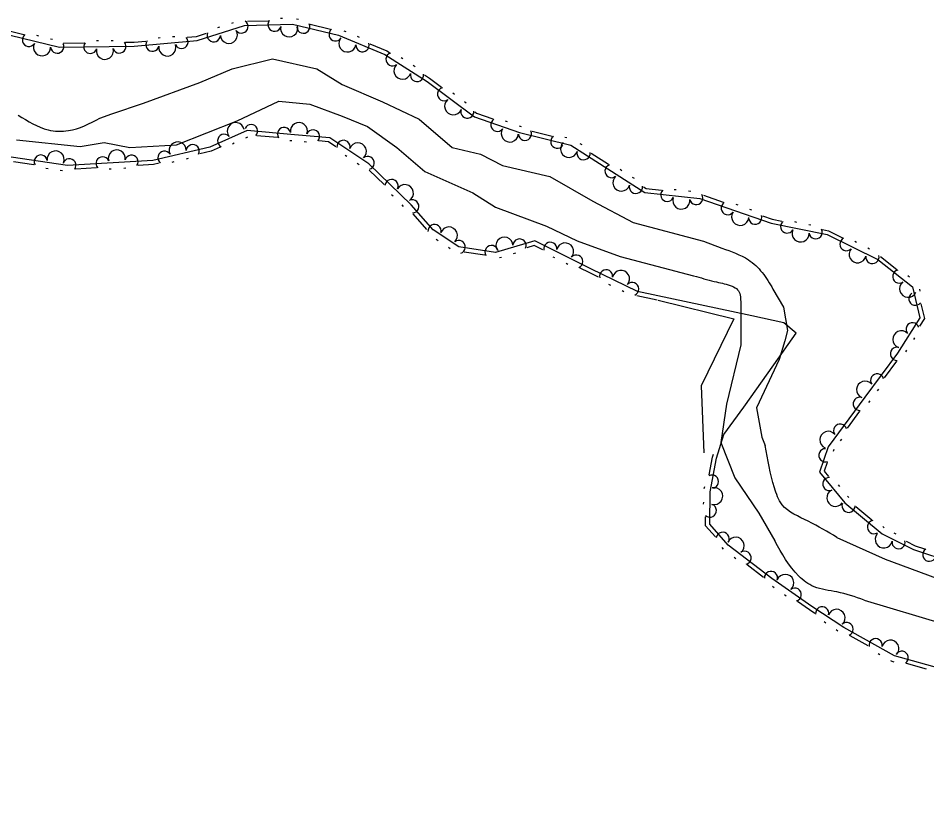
# Model space of a CAD drawing. Extents: x 2030130 to 2036320, y 723205 to 762423.
# Drawn here: x 2032477.7 to 2032657.3, y 759063.7 to 759220 of the extents above; entities that cross this region are included whole.
import ezdxf

# ---------------------------------------------------------------- set-up
doc = ezdxf.new("R2010")
doc.units = 0
doc.layers.add('Draft_Station Tics Major', color=7, linetype='Continuous')
doc.layers.add('Prop Alignment Horizontal', color=7, linetype='Continuous')

msp = doc.modelspace()

# ---------------------------------------------------------------- linework, layer by layer
at = {"layer": 'Draft_Station Tics Major'}
for points in [[(2032519.93, 759219.08), (2032520.32, 759219.2)], [(2032523.04, 759219.43), (2032527.14, 759219.55)], [(2032529.59, 759220.04), (2032530, 759220.05)], [(2032532.77, 759219.94), (2032533.16, 759219.84)], [(2032471.2, 759217.85), (2032485.94, 759214.31), (2032500.68, 759214.49), (2032513.11, 759215.62), (2032522.47, 759218.59), (2032531.93, 759218.87), (2032541.01, 759216.69), (2032550.22, 759212.88), (2032558.58, 759207.52), (2032567.91, 759200.53), (2032576.79, 759197.49), (2032586.96, 759194.98), (2032601.54, 759185.61), (2032612.42, 759184.46), (2032626.51, 759179.55), (2032637.6, 759177.29), (2032647.59, 759172.35), (2032654.45, 759166.97), (2032655.92, 759160.89), (2032651.48, 759153.91), (2032645.01, 759145.2), (2032637.82, 759135.38), (2032636.09, 759130.38)], [(2032474.88, 759217.81), (2032478.87, 759216.85)], [(2032517.2, 759218.21), (2032517.59, 759218.34)], [(2032535.46, 759218.87), (2032539.45, 759217.91)], [(2032542.09, 759217.58), (2032542.47, 759217.42)], [(2032481.36, 759216.67), (2032481.76, 759216.58)], [(2032484.15, 759216), (2032484.55, 759215.9)], [(2032493.22, 759215.63), (2032493.63, 759215.63)], [(2032496.09, 759215.66), (2032496.5, 759215.67)], [(2032498.96, 759215.29), (2032500.64, 759215.31), (2032502.99, 759215.53)], [(2032505.4, 759216.16), (2032505.81, 759216.2)], [(2032508.26, 759216.42), (2032508.67, 759216.46)], [(2032511.16, 759216.27), (2032512.95, 759216.43), (2032514.97, 759217.08)], [(2032544.75, 759216.48), (2032545.12, 759216.32)], [(2032486.66, 759215.14), (2032490.76, 759215.19)], [(2032547.24, 759215), (2032550.6, 759213.61), (2032551.11, 759213.28)], [(2032553.41, 759212.3), (2032553.75, 759212.08)], [(2032555.82, 759210.75), (2032556.17, 759210.53)], [(2032558.02, 759208.86), (2032559.05, 759208.2), (2032561.4, 759206.43)], [(2032563.61, 759205.29), (2032563.94, 759205.04)], [(2032565.91, 759203.57), (2032566.24, 759203.32)], [(2032567.96, 759201.52), (2032568.3, 759201.26), (2032571.54, 759200.15)], [(2032574, 759199.74), (2032574.38, 759199.61)], [(2032660.85, 759091.32), (2032650.89, 759094.11), (2032640.89, 759099.69), (2032634.54, 759103.84), (2032626.68, 759109.34), (2032618.06, 759115.93), (2032614.38, 759120.1), (2032614.45, 759126.52), (2032615.74, 759133.13), (2032617.2, 759137.79), (2032621.15, 759143.21), (2032627.08, 759151.56), (2032631.44, 759157.82), (2032629.02, 759159.87), (2032622.69, 759161.27), (2032600.12, 759166.03), (2032590.9, 759170.53), (2032579.8, 759176.04), (2032572.05, 759173.74), (2032564.81, 759174.85), (2032559.71, 759178.22), (2032555.37, 759183.15), (2032547.03, 759191.29), (2032539.3, 759196.44), (2032532.32, 759196.98), (2032522.96, 759197.83), (2032515.63, 759194.56), (2032504.36, 759191.95), (2032487.5, 759190.97), (2032472.76, 759193.09)], [(2032576.71, 759198.81), (2032577.1, 759198.68)], [(2032579.28, 759197.72), (2032583.27, 759196.73)], [(2032523.07, 759196.53), (2032522.69, 759196.36)], [(2032528.99, 759196.46), (2032524.91, 759196.83)], [(2032531.81, 759195.79), (2032531.4, 759195.83)], [(2032540.54, 759194.64), (2032539.03, 759195.64), (2032537.18, 759195.79)], [(2032585.75, 759196.55), (2032586.15, 759196.45)], [(2032517.66, 759194.57), (2032515.89, 759193.78), (2032513.63, 759193.25)], [(2032520.45, 759195.36), (2032520.07, 759195.19)], [(2032534.69, 759195.56), (2032534.28, 759195.6)], [(2032588.74, 759195.3), (2032589.09, 759195.08)], [(2032511.32, 759192.3), (2032510.92, 759192.21)], [(2032542.7, 759192.7), (2032542.36, 759192.93)], [(2032590.93, 759193.4), (2032594.38, 759191.18)], [(2032480.85, 759191.1), (2032476.79, 759191.68)], [(2032483.64, 759190.28), (2032483.23, 759190.34)], [(2032493.24, 759190.48), (2032489.15, 759190.24)], [(2032499, 759190.41), (2032498.59, 759190.38)], [(2032505.63, 759191.41), (2032504.48, 759191.14), (2032501.43, 759190.96)], [(2032508.53, 759191.65), (2032508.13, 759191.56)], [(2032545.09, 759191.11), (2032544.75, 759191.34)], [(2032486.48, 759189.87), (2032486.07, 759189.93)], [(2032496.13, 759190.24), (2032495.73, 759190.22)], [(2032550.07, 759187.18), (2032547.13, 759190.05)], [(2032596.67, 759190.2), (2032597.02, 759189.98)], [(2032599.09, 759188.65), (2032599.43, 759188.43)], [(2032601.28, 759186.75), (2032601.82, 759186.4), (2032604.88, 759186.08)], [(2032551.84, 759184.88), (2032551.54, 759185.17)], [(2032607.37, 759186.23), (2032607.78, 759186.19)], [(2032610.22, 759185.93), (2032610.63, 759185.88)], [(2032613.19, 759185.06), (2032617.06, 759183.71)], [(2032553.89, 759182.88), (2032553.59, 759183.16)], [(2032619.52, 759183.29), (2032619.91, 759183.15)], [(2032558.52, 759178.33), (2032555.81, 759181.41)], [(2032622.23, 759182.34), (2032622.62, 759182.21)], [(2032624.81, 759181.01), (2032626.73, 759180.34), (2032628.65, 759179.95)], [(2032631.14, 759179.86), (2032631.54, 759179.78)], [(2032633.95, 759179.29), (2032634.35, 759179.2)], [(2032636.68, 759178.31), (2032637.86, 759178.07), (2032640.65, 759176.69)], [(2032560.7, 759176.09), (2032560.35, 759176.32)], [(2032643.04, 759175.97), (2032643.41, 759175.79)], [(2032563.09, 759174.51), (2032562.75, 759174.73)], [(2032581.41, 759174.32), (2032579.73, 759175.16), (2032578.22, 759174.71)], [(2032645.61, 759174.7), (2032645.98, 759174.52)], [(2032569.94, 759173.23), (2032565.89, 759173.85)], [(2032573.22, 759172.8), (2032572.83, 759172.69)], [(2032575.98, 759173.62), (2032575.58, 759173.5)], [(2032583.8, 759172.68), (2032583.44, 759172.86)], [(2032648.14, 759172.96), (2032651.37, 759170.43)], [(2032586.37, 759171.4), (2032586.01, 759171.58)], [(2032592.44, 759168.86), (2032590.54, 759169.79), (2032588.76, 759170.67)], [(2032653.56, 759169.23), (2032653.88, 759168.98)], [(2032594.84, 759167.24), (2032594.48, 759167.42)], [(2032597.42, 759165.98), (2032597.06, 759166.16)], [(2032604.03, 759164.37), (2032600.01, 759165.22)], [(2032655.83, 759166.51), (2032655.92, 759166.11)], [(2032604.23, 759164.36), (2032619.16, 759160.68), (2032612.72, 759147.41), (2032613.2, 759134.21)], [(2032656.11, 759163.62), (2032656.8, 759160.74), (2032655.82, 759159.19)], [(2032654.84, 759156.9), (2032654.62, 759156.55)], [(2032653.3, 759154.48), (2032653.08, 759154.13)], [(2032651.29, 759152.29), (2032648.85, 759148.99)], [(2032647.71, 759146.77), (2032647.47, 759146.44)], [(2032646, 759144.48), (2032645.76, 759144.14)], [(2032643.98, 759142.4), (2032641.56, 759139.09)], [(2032640.43, 759136.87), (2032640.19, 759136.53)], [(2032638.94, 759134.86), (2032638.81, 759134.47)], [(2032614.26, 759129.86), (2032614.94, 759133.33), (2032615.14, 759133.95)], [(2032637.62, 759132.28), (2032637.02, 759130.55), (2032637.87, 759129.51)], [(2032636.09, 759130.38), (2032641.08, 759124.34), (2032648.45, 759118.16), (2032654.64, 759115.09), (2032662.22, 759112.59), (2032672.35, 759110.46), (2032683.89, 759103.97), (2032693.4, 759100.07), (2032701.59, 759098.97), (2032711.63, 759100.38), (2032719.86, 759102.39), (2032725.18, 759107.2), (2032733.65, 759113.24), (2032744.31, 759116.22), (2032753.74, 759117.36), (2032765.33, 759113.46), (2032776.62, 759107.26), (2032784.41, 759100.82), (2032792.47, 759091.52), (2032800.54, 759082.31), (2032809.18, 759073.04), (2032816.42, 759066.66), (2032820.78, 759064.15), (2032825.98, 759063.68)], [(2032613.31, 759127.12), (2032613.39, 759127.52)], [(2032639.76, 759127.87), (2032640.02, 759127.56)], [(2032641.59, 759125.66), (2032641.85, 759125.34)], [(2032613.19, 759124.03), (2032613.2, 759124.44)], [(2032643.28, 759123.57), (2032646.42, 759120.93)], [(2032615.51, 759117.58), (2032613.55, 759119.8), (2032613.57, 759121.57)], [(2032648.57, 759119.67), (2032648.88, 759119.4)], [(2032650.78, 759118.38), (2032651.15, 759118.19)], [(2032653.17, 759116.73), (2032654.95, 759115.85), (2032656.84, 759115.22)], [(2032617.1, 759115.15), (2032616.83, 759115.46)], [(2032619.55, 759113.24), (2032619.23, 759113.49)], [(2032625.01, 759109.58), (2032621.76, 759112.07)], [(2032627.12, 759107.53), (2032626.79, 759107.76)], [(2032629.48, 759105.88), (2032629.14, 759106.11)], [(2032635.13, 759102.47), (2032634.08, 759103.16), (2032631.73, 759104.81)], [(2032637.31, 759100.56), (2032636.97, 759100.78)], [(2032639.71, 759098.99), (2032639.37, 759099.21)], [(2032645.7, 759096.07), (2032642.11, 759098.06)], [(2032648, 759094.31), (2032647.64, 759094.51)], [(2032650.8, 759092.86), (2032650.42, 759092.97), (2032650.15, 759093.12)], [(2032657.23, 759091.48), (2032653.28, 759092.59)]]:
    msp.add_lwpolyline(points, dxfattribs=at)
for centre, radius, start, end in [((2032521.87, 759218.4), 1.3, 216.0492, 56.8458), ((2032528.4, 759218.77), 1.3, 142.4619, 343.2585), ((2032519.38, 759216.75), 1.69, 183.578, 31.6505), ((2032531.29, 759218.04), 1.69, 167.6572, 15.7297), ((2032534.08, 759218.36), 1.3, 184.9332, 25.7297), ((2032540.46, 759216.83), 1.3, 127.2667, 328.0633), ((2032479.87, 759215.76), 1.3, 127.2566, 328.0532), ((2032504.29, 759214.82), 1.3, 145.9776, 346.7741), ((2032510.01, 759215.34), 1.3, 203.644, 44.4406), ((2032516.39, 759216.67), 1.3, 158.3827, 359.1793), ((2032542.82, 759215.06), 1.69, 143.4469, 351.5194), ((2032482.47, 759214.29), 1.69, 152.4519, 0.5243), ((2032485.45, 759214.42), 1.3, 184.9231, 25.7196), ((2032492, 759214.38), 1.3, 141.4887, 342.2853), ((2032494.88, 759213.6), 1.69, 166.684, 14.7565), ((2032497.74, 759214.45), 1.3, 199.1552, 39.9518), ((2032507.22, 759214.26), 1.69, 171.1728, 19.2453), ((2032545.79, 759214.71), 1.3, 175.9181, 16.7147), ((2032551.7, 759211.92), 1.3, 108.1336, 308.9302), ((2032553.68, 759209.69), 1.69, 133.3289, 341.4014), ((2032556.54, 759208.83), 1.3, 165.8001, 6.5967), ((2032561.89, 759205.04), 1.3, 103.9244, 304.7209), ((2032563.7, 759202.66), 1.69, 129.1196, 337.1921), ((2032566.49, 759201.6), 1.3, 161.5908, 2.3874), ((2032520.73, 759197.74), 1.69, 10.0261, 218.0986), ((2032533.21, 759197.73), 1.69, 341.5754, 189.6478), ((2032572.43, 759198.98), 1.3, 121.844, 322.6405), ((2032523.76, 759197.76), 1.3, 315.5673, 156.3638), ((2032530.29, 759197.17), 1.3, 13.2337, 214.0303), ((2032536.01, 759196.7), 1.3, 316.3801, 157.1766), ((2032574.88, 759197.27), 1.69, 147.0392, 355.1117), ((2032577.89, 759197.21), 1.3, 184.6043, 25.4009), ((2032518.45, 759195.82), 1.3, 42.4973, 243.2938), ((2032542.02, 759194.64), 1.3, 344.7533, 185.5499), ((2032584.27, 759195.64), 1.3, 126.9378, 327.7344), ((2032497.24, 759192.36), 1.69, 349.314, 197.3865), ((2032509.26, 759193.93), 1.69, 358.9702, 207.0427), ((2032512.24, 759193.78), 1.3, 333.775, 174.5715), ((2032544.86, 759193.73), 1.69, 312.2821, 160.3546), ((2032586.6, 759194.24), 1.69, 133.2289, 341.3013), ((2032482.19, 759191.73), 1.3, 10.237, 211.0336), ((2032485.14, 759192.14), 1.69, 337.7658, 185.8383), ((2032487.87, 759190.99), 1.3, 324.1188, 164.9153), ((2032494.42, 759191.37), 1.3, 21.7852, 222.5818), ((2032500.15, 759191.71), 1.3, 324.1188, 164.9153), ((2032506.65, 759192.48), 1.3, 31.4414, 232.238), ((2032546.79, 759191.45), 1.3, 287.0868, 127.8834), ((2032589.46, 759193.38), 1.3, 165.7001, 6.4966), ((2032594.97, 759189.83), 1.3, 108.0336, 308.8302), ((2032596.95, 759187.59), 1.69, 133.2289, 341.3013), ((2032551.52, 759186.91), 1.3, 334.1053, 174.9019), ((2032554.15, 759185.49), 1.69, 301.6341, 149.7066), ((2032599.8, 759186.72), 1.3, 165.7001, 6.4966), ((2032606.01, 759185.14), 1.3, 134.7248, 335.5214), ((2032611.72, 759184.53), 1.3, 192.3913, 33.1879), ((2032555.61, 759182.88), 1.3, 272.1218, 112.9184), ((2032608.78, 759184.02), 1.69, 159.9201, 7.9926), ((2032617.95, 759182.53), 1.3, 121.5659, 322.3625), ((2032620.4, 759180.81), 1.69, 146.7612, 354.8337), ((2032623.38, 759180.64), 1.3, 179.2324, 20.029), ((2032629.69, 759178.9), 1.3, 129.2353, 330.0318), ((2032560.01, 759178.02), 1.3, 344.9839, 185.7805), ((2032562.85, 759177.12), 1.69, 312.5127, 160.5852), ((2032632.34, 759177.52), 1.69, 154.4305, 2.503), ((2032635.31, 759177.75), 1.3, 186.9017, 27.6983), ((2032564.8, 759174.86), 1.3, 287.3175, 128.114), ((2032573.82, 759175.12), 1.69, 2.4978, 210.5703), ((2032576.81, 759175.15), 1.3, 337.3025, 178.0991), ((2032641.39, 759175.41), 1.3, 114.4788, 315.2753), ((2032571.28, 759173.85), 1.3, 9.6805, 210.4771), ((2032582.88, 759174.51), 1.3, 352.0242, 192.8208), ((2032585.82, 759173.97), 1.69, 319.553, 167.6255), ((2032643.6, 759173.41), 1.69, 139.674, 347.7465), ((2032588.02, 759171.96), 1.3, 294.3578, 135.1543), ((2032646.54, 759172.87), 1.3, 172.1452, 12.9418), ((2032593.91, 759169.06), 1.3, 352.442, 193.2385), ((2032596.85, 759168.54), 1.69, 319.9708, 168.0433), ((2032651.83, 759169.02), 1.3, 102.6685, 303.465), ((2032599.07, 759166.54), 1.3, 294.7755, 135.5721), ((2032653.58, 759166.61), 1.69, 127.8637, 335.9362), ((2032655.02, 759164.63), 1.3, 122.0653, 322.8618), ((2032654.47, 759158.6), 1.3, 18.252, 219.0486), ((2032652.23, 759156.62), 1.69, 43.4473, 251.5198), ((2032651.37, 759153.76), 1.3, 71.832, 272.6285), ((2032647.46, 759148.5), 1.3, 14.1655, 214.9621), ((2032645.09, 759146.68), 1.69, 39.3608, 247.4332), ((2032644.04, 759143.88), 1.3, 72.2353, 273.0319), ((2032637.81, 759136.75), 1.69, 39.7641, 247.8366), ((2032640.17, 759138.58), 1.3, 14.5688, 215.3654), ((2032637.24, 759133.71), 1.3, 89.3428, 290.1393), ((2032614.83, 759128.49), 1.3, 277.3985, 118.1951), ((2032638.03, 759128.04), 1.3, 90.3499, 291.1464), ((2032615.26, 759125.65), 1.69, 255.3263, 103.3988), ((2032639.22, 759125.3), 1.69, 115.5451, 323.6176), ((2032614.41, 759122.79), 1.3, 230.1311, 70.9276), ((2032641.81, 759123.73), 1.3, 158.4523, 359.2489), ((2032646.83, 759119.52), 1.3, 100.7858, 301.5824), ((2032616.94, 759117.2), 1.3, 329.8418, 170.6384), ((2032619.5, 759115.86), 1.69, 308.5562, 156.6287), ((2032648.77, 759117.09), 1.69, 139.5478, 347.6203), ((2032651.7, 759116.54), 1.3, 172.019, 12.8156), ((2032657.76, 759114.06), 1.3, 122.5663, 323.3629), ((2032621.28, 759113.47), 1.3, 283.3609, 124.1575), ((2032626.49, 759109.48), 1.3, 341.0274, 181.8239), ((2032629.31, 759108.5), 1.69, 310.9986, 159.0711), ((2032631.19, 759106.18), 1.3, 285.8034, 126.5999), ((2032636.61, 759102.49), 1.3, 345.2411, 186.0377), ((2032639.46, 759101.6), 1.69, 312.7699, 160.8424), ((2032641.44, 759099.38), 1.3, 291.6393, 132.4359), ((2032647.17, 759096.19), 1.3, 349.3058, 190.1023), ((2032650.08, 759095.51), 1.69, 316.8346, 164.9071), ((2032652.32, 759093.71), 1.3, 305.1119, 145.9085)]:
    msp.add_arc(centre, radius, start, end, dxfattribs=at)
at = {"layer": 'Prop Alignment Horizontal'}
for points in [[(2032493.89, 759200.33), (2032496.25, 759201.15), (2032502.54, 759203.27), (2032513.63, 759207.37), (2032520.02, 759210.01), (2032528, 759212.04), (2032536.74, 759210.07), (2032541.73, 759206.93), (2032549.72, 759203.52), (2032556.98, 759200.07), (2032563.47, 759194.51), (2032569.09, 759193.16), (2032573.45, 759190.94), (2032582.8, 759188.75), (2032591.28, 759183.9), (2032599.26, 759179.67), (2032613.15, 759176.02), (2032616.81, 759174.6)], [(2032477.44, 759195.99), (2032490, 759194.72), (2032494.71, 759195.5), (2032499.78, 759194.48), (2032509.02, 759195), (2032521.03, 759199.75), (2032529.26, 759203.68), (2032535.38, 759203.09), (2032541.73, 759200.72), (2032546.79, 759198.67), (2032552.57, 759194.48), (2032558.09, 759189.76), (2032567.57, 759185.57), (2032572.05, 759182.74), (2032582.12, 759178.99), (2032588.19, 759176.1), (2032596.66, 759173), (2032611.21, 759169.18), (2032611.76, 759169.01)], [(2032626.88, 759166.54), (2032628.97, 759162.98)], [(2032628.97, 759162.98), (2032629.74, 759158.38), (2032629.21, 759156.3), (2032628.12, 759152.64), (2032623.63, 759143.07), (2032624.69, 759137.29), (2032625.34, 759135.62)], [(2032620.52, 759159.1), (2032620.52, 759159.06), (2032620.55, 759155.54), (2032617.7, 759143.79), (2032616.57, 759136.25), (2032619.37, 759129.24), (2032624.11, 759122.27), (2032627.25, 759116.78)], [(2032639.52, 759117.49), (2032649.05, 759113.22), (2032659.22, 759109.43), (2032672.16, 759102.74), (2032680.5, 759097.65), (2032683.68, 759095.13)], [(2032644.88, 759105.11), (2032660.8, 759100.32), (2032668.22, 759097.43), (2032678.42, 759092.71), (2032680.96, 759092.18)]]:
    msp.add_lwpolyline(points, dxfattribs=at)
for points in [[(2032477.75, 759200.88), (2032483.65, 759198), (2032487.68, 759197.83), (2032493.89, 759200.33)], [(2032616.81, 759174.6), (2032622.03, 759172.31), (2032624.75, 759169.81), (2032626.88, 759166.54)], [(2032611.76, 759169.01), (2032615.74, 759167.95), (2032618.79, 759167.11), (2032619.9, 759166.41), (2032620.51, 759164.07), (2032620.52, 759159.1)], [(2032639.52, 759117.49), (2032633.84, 759120.69), (2032628.69, 759123.95), (2032627.17, 759127.29), (2032625.34, 759135.62)], [(2032644.88, 759105.11), (2032639.52, 759106.71), (2032635, 759107.75), (2032631.99, 759109.85), (2032627.25, 759116.78)]]:
    msp.add_spline(points, degree=3, dxfattribs=at)

doc.saveas('drawing.dxf')
